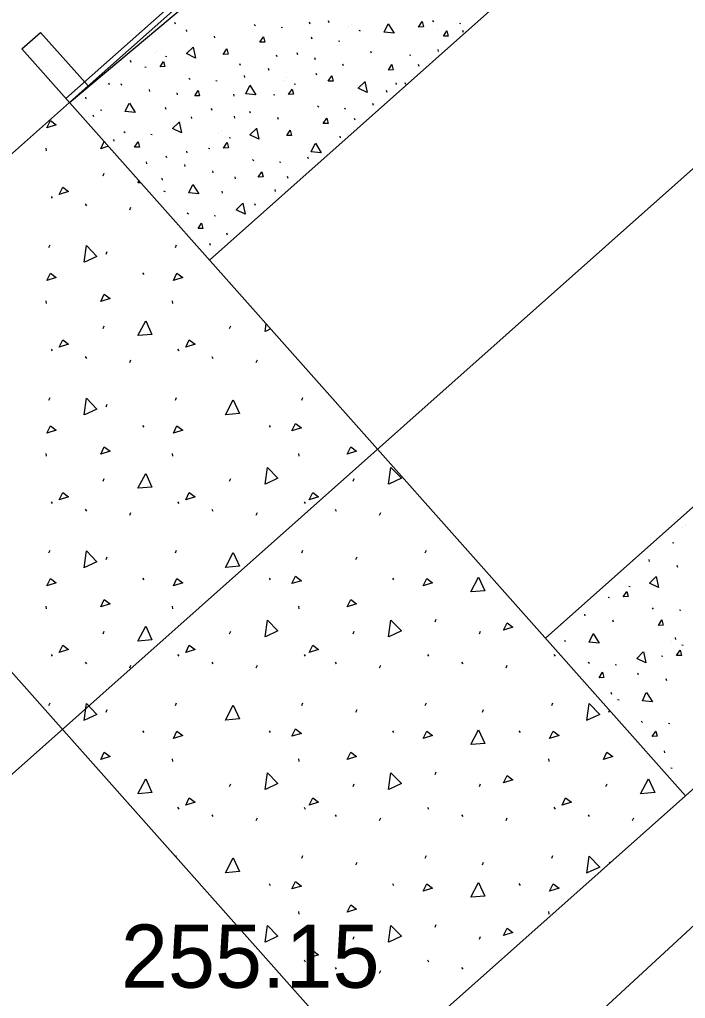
# Model space of a CAD drawing. Extents: x 49683 to 58852, y 49525 to 54803.
# Drawn here: x 53921.76 to 53953.36, y 51836.08 to 51882.52 of the extents above; entities that cross this region are included whole.
import ezdxf

# ---------------------------------------------------------------- set-up
doc = ezdxf.new("R2010")
doc.units = 0
for name, color, linetype in [('Level 11', 7, 'Continuous'), ('Level 15', 7, 'Continuous'), ('Level 19', 7, 'Continuous'), ('Level 20', 7, 'Continuous'), ('Level 27', 7, 'Continuous'), ('Level 32', 7, 'Continuous'), ('Level 8', 7, 'Continuous')]:
    doc.layers.add(name, color=color, linetype=linetype)

msp = doc.modelspace()

# ---------------------------------------------------------------- linework, layer by layer
at = {"layer": 'Level 11'}
msp.add_line((53944.235, 51830.768), (54450.301, 52297.6), dxfattribs=at)
at = {"layer": 'Level 15'}
for p, q in [((53909.18, 51865.296), (53924.129, 51878.584)), ((53924.129, 51878.584), (53953.361, 51845.698)), ((53923.006, 51876.413), (53923.02, 51876.288)), ((53925.731, 51875.108), (53925.786, 51875.233)), ((53923.263, 51874.123), (53923.318, 51874.04)), ((53924.882, 51873.77), (53924.937, 51873.687)), ((53926.993, 51873.499), (53927.049, 51873.623)), ((53923.158, 51871.709), (53923.213, 51871.834)), ((53925.869, 51871.39), (53925.925, 51871.514)), ((53929.158, 51871.709), (53929.213, 51871.834)), ((53927.604, 51870.502), (53927.659, 51870.418)), ((53923.006, 51869.171), (53923.02, 51869.046)), ((53929.006, 51869.171), (53929.02, 51869.046)), ((53925.731, 51867.865), (53925.786, 51867.99)), ((53931.731, 51867.865), (53931.786, 51867.99)), ((53923.263, 51866.881), (53923.318, 51866.797)), ((53929.263, 51866.881), (53929.318, 51866.797)), ((53924.882, 51866.527), (53924.937, 51866.444)), ((53926.993, 51866.256), (53927.049, 51866.381)), ((53930.882, 51866.527), (53930.937, 51866.444)), ((53932.993, 51866.256), (53933.049, 51866.381)), ((53938.412, 51832.41), (53909.18, 51865.296)), ((53923.158, 51864.466), (53923.213, 51864.591)), ((53929.158, 51864.466), (53929.213, 51864.591)), ((53935.158, 51864.466), (53935.213, 51864.591)), ((53925.869, 51864.147), (53925.925, 51864.272)), ((53927.604, 51863.259), (53927.659, 51863.176)), ((53933.604, 51863.259), (53933.659, 51863.176)), ((53923.006, 51861.928), (53923.02, 51861.803)), ((53929.006, 51861.928), (53929.02, 51861.803)), ((53935.006, 51861.928), (53935.02, 51861.803)), ((53925.731, 51860.623), (53925.786, 51860.748)), ((53931.731, 51860.623), (53931.786, 51860.748)), ((53937.588, 51860.623), (53937.643, 51860.748)), ((53923.263, 51859.638), (53923.318, 51859.555)), ((53929.263, 51859.638), (53929.318, 51859.555)), ((53935.263, 51859.638), (53935.318, 51859.555)), ((53924.882, 51859.285), (53924.937, 51859.202)), ((53926.993, 51859.013), (53927.049, 51859.138)), ((53930.882, 51859.285), (53930.937, 51859.202)), ((53932.993, 51859.013), (53933.049, 51859.138)), ((53936.739, 51859.285), (53936.795, 51859.202)), ((53938.85, 51859.013), (53938.906, 51859.138)), ((53923.158, 51857.223), (53923.213, 51857.348)), ((53929.158, 51857.223), (53929.213, 51857.348)), ((53935.158, 51857.223), (53935.213, 51857.348)), ((53941.015, 51857.223), (53941.07, 51857.348)), ((53925.869, 51856.904), (53925.925, 51857.029)), ((53937.726, 51856.904), (53937.782, 51857.029)), ((53927.604, 51856.016), (53927.659, 51855.933)), ((53933.604, 51856.016), (53933.659, 51855.933)), ((53939.461, 51856.016), (53939.516, 51855.933)), ((53923.006, 51854.685), (53923.02, 51854.56)), ((53929.006, 51854.685), (53929.02, 51854.56)), ((53935.006, 51854.685), (53935.02, 51854.56)), ((53941.479, 51853.949), (53941.534, 51854.074)), ((53925.731, 51853.38), (53925.786, 51853.505)), ((53931.731, 51853.38), (53931.786, 51853.505)), ((53937.588, 51853.38), (53937.643, 51853.505)), ((53943.588, 51853.38), (53943.643, 51853.505)), ((53923.263, 51852.395), (53923.318, 51852.312)), ((53924.882, 51852.042), (53924.937, 51851.959)), ((53929.263, 51852.395), (53929.318, 51852.312)), ((53930.882, 51852.042), (53930.937, 51851.959)), ((53935.263, 51852.395), (53935.318, 51852.312)), ((53936.739, 51852.042), (53936.795, 51851.959)), ((53941.12, 51852.395), (53941.176, 51852.312)), ((53942.739, 51852.042), (53942.795, 51851.959)), ((53947.12, 51852.395), (53947.176, 51852.312)), ((53926.993, 51851.771), (53927.049, 51851.895)), ((53932.993, 51851.771), (53933.049, 51851.895)), ((53938.85, 51851.771), (53938.906, 51851.895)), ((53944.85, 51851.771), (53944.906, 51851.895)), ((53923.158, 51849.981), (53923.213, 51850.106)), ((53929.158, 51849.981), (53929.213, 51850.106)), ((53935.158, 51849.981), (53935.213, 51850.106)), ((53941.015, 51849.981), (53941.07, 51850.106)), ((53947.015, 51849.981), (53947.07, 51850.106)), ((53925.869, 51849.662), (53925.925, 51849.787)), ((53937.726, 51849.662), (53937.782, 51849.787)), ((53943.726, 51849.662), (53943.782, 51849.787)), ((53949.726, 51849.662), (53949.763, 51849.745)), ((53927.604, 51848.774), (53927.659, 51848.691)), ((53933.604, 51848.774), (53933.659, 51848.691)), ((53939.461, 51848.774), (53939.516, 51848.691)), ((53945.461, 51848.774), (53945.516, 51848.691)), ((53929.006, 51847.443), (53929.02, 51847.318)), ((53935.006, 51847.443), (53935.02, 51847.318)), ((53946.864, 51847.443), (53946.878, 51847.318)), ((53941.479, 51846.706), (53941.534, 51846.831)), ((53931.731, 51846.137), (53931.786, 51846.262)), ((53937.588, 51846.137), (53937.643, 51846.262)), ((53943.588, 51846.137), (53943.643, 51846.262)), ((53949.588, 51846.137), (53949.643, 51846.262)), ((53953.361, 51845.698), (53938.412, 51832.41)), ((53929.263, 51845.153), (53929.318, 51845.069)), ((53935.263, 51845.153), (53935.318, 51845.069)), ((53941.12, 51845.153), (53941.176, 51845.069)), ((53947.12, 51845.153), (53947.176, 51845.069)), ((53930.882, 51844.8), (53930.937, 51844.716)), ((53932.993, 51844.528), (53933.049, 51844.653)), ((53936.739, 51844.8), (53936.795, 51844.716)), ((53938.85, 51844.528), (53938.906, 51844.653)), ((53942.739, 51844.8), (53942.795, 51844.716)), ((53944.85, 51844.528), (53944.906, 51844.653)), ((53948.739, 51844.8), (53948.795, 51844.716)), ((53950.85, 51844.528), (53950.906, 51844.653)), ((53929.182, 51842.794), (53929.213, 51842.863)), ((53935.158, 51842.738), (53935.213, 51842.863)), ((53941.015, 51842.738), (53941.07, 51842.863)), ((53947.015, 51842.738), (53947.07, 51842.863)), ((53937.726, 51842.419), (53937.782, 51842.544)), ((53943.726, 51842.419), (53943.782, 51842.544)), ((53949.762, 51842.499), (53949.782, 51842.544)), ((53933.604, 51841.531), (53933.659, 51841.448)), ((53939.461, 51841.531), (53939.516, 51841.448)), ((53945.461, 51841.531), (53945.516, 51841.448)), ((53935.006, 51840.2), (53935.02, 51840.075)), ((53946.864, 51840.2), (53946.878, 51840.075)), ((53941.479, 51839.464), (53941.534, 51839.589)), ((53937.588, 51838.895), (53937.643, 51839.02)), ((53943.588, 51838.895), (53943.643, 51839.02)), ((53935.263, 51837.91), (53935.318, 51837.827)), ((53941.12, 51837.91), (53941.176, 51837.827)), ((53936.739, 51837.557), (53936.795, 51837.474)), ((53938.85, 51837.285), (53938.906, 51837.41)), ((53942.739, 51837.557), (53942.795, 51837.474))]:
    msp.add_line(p, q, dxfattribs=at)
for points in [[(53923.061, 51877.384), (53923.227, 51877.73), (53923.505, 51877.522), (53923.061, 51877.384)], [(53925.614, 51876.392), (53925.776, 51876.73)], [(53925.976, 51876.505), (53925.614, 51876.392)], [(53927.379, 51874.766), (53927.432, 51874.867)], [(53927.513, 51874.776), (53927.393, 51874.766)], [(53923.649, 51874.22), (53923.816, 51874.567), (53924.093, 51874.359), (53923.649, 51874.22)], [(53924.829, 51871.002), (53924.939, 51871.795), (53925.436, 51871.282), (53924.842, 51871.007)], [(53923.061, 51870.141), (53923.227, 51870.488), (53923.505, 51870.28), (53923.061, 51870.141)], [(53929.061, 51870.141), (53929.227, 51870.488), (53929.505, 51870.28), (53929.061, 51870.141)], [(53925.614, 51869.149), (53925.781, 51869.496), (53926.058, 51869.288), (53925.614, 51869.149)], [(53927.379, 51867.523), (53927.754, 51868.231), (53928.045, 51867.579), (53927.393, 51867.523)], [(53933.419, 51867.722), (53933.468, 51868.077)], [(53933.678, 51867.841), (53933.432, 51867.727)], [(53923.649, 51866.977), (53923.816, 51867.324), (53924.093, 51867.116), (53923.649, 51866.977)], [(53929.649, 51866.977), (53929.816, 51867.324), (53930.093, 51867.116), (53929.649, 51866.977)], [(53924.829, 51863.759), (53924.939, 51864.552), (53925.436, 51864.039), (53924.842, 51863.764)], [(53931.529, 51863.772), (53931.904, 51864.48), (53932.195, 51863.828), (53931.543, 51863.772)], [(53923.061, 51862.898), (53923.227, 51863.245), (53923.505, 51863.037), (53923.061, 51862.898)], [(53929.061, 51862.898), (53929.227, 51863.245), (53929.505, 51863.037), (53929.061, 51862.898)], [(53934.691, 51863.004), (53934.857, 51863.351), (53935.135, 51863.143), (53934.691, 51863.004)], [(53925.614, 51861.907), (53925.781, 51862.253), (53926.058, 51862.045), (53925.614, 51861.907)], [(53937.313, 51861.906), (53937.479, 51862.253), (53937.757, 51862.045), (53937.313, 51861.906)], [(53933.419, 51860.479), (53933.529, 51861.272), (53934.026, 51860.759), (53933.432, 51860.484)], [(53939.276, 51860.479), (53939.386, 51861.272), (53939.883, 51860.759), (53939.289, 51860.484)], [(53927.379, 51860.281), (53927.754, 51860.988), (53928.045, 51860.336), (53927.393, 51860.281)], [(53923.649, 51859.735), (53923.816, 51860.082), (53924.093, 51859.873), (53923.649, 51859.735)], [(53929.649, 51859.735), (53929.816, 51860.082), (53930.093, 51859.873), (53929.649, 51859.735)], [(53935.506, 51859.735), (53935.673, 51860.082), (53935.95, 51859.873), (53935.506, 51859.735)], [(53924.829, 51856.517), (53924.939, 51857.31), (53925.436, 51856.797), (53924.842, 51856.521)], [(53931.529, 51856.53), (53931.904, 51857.237), (53932.195, 51856.585), (53931.543, 51856.53)], [(53923.061, 51855.656), (53923.227, 51856.003), (53923.505, 51855.794), (53923.061, 51855.656)], [(53929.061, 51855.656), (53929.227, 51856.003), (53929.505, 51855.794), (53929.061, 51855.656)], [(53934.691, 51855.762), (53934.857, 51856.108), (53935.135, 51855.9), (53934.691, 51855.762)], [(53940.918, 51855.656), (53941.084, 51856.003), (53941.362, 51855.794), (53940.918, 51855.656)], [(53943.175, 51855.366), (53943.549, 51856.073), (53943.841, 51855.421), (53943.189, 51855.366)], [(53925.614, 51854.664), (53925.781, 51855.011), (53926.058, 51854.803), (53925.614, 51854.664)], [(53937.313, 51854.664), (53937.479, 51855.011), (53937.757, 51854.803), (53937.313, 51854.664)], [(53933.419, 51853.237), (53933.529, 51854.03), (53934.026, 51853.516), (53933.432, 51853.241)], [(53939.276, 51853.237), (53939.386, 51854.03), (53939.883, 51853.516), (53939.289, 51853.241)], [(53944.731, 51853.55), (53944.897, 51853.897), (53945.175, 51853.689), (53944.731, 51853.55)], [(53927.379, 51853.038), (53927.754, 51853.746), (53928.045, 51853.094), (53927.393, 51853.038)], [(53923.649, 51852.492), (53923.816, 51852.839), (53924.093, 51852.631), (53923.649, 51852.492)], [(53929.649, 51852.492), (53929.816, 51852.839), (53930.093, 51852.631), (53929.649, 51852.492)], [(53935.506, 51852.492), (53935.673, 51852.839), (53935.95, 51852.631), (53935.506, 51852.492)], [(53924.829, 51849.274), (53924.939, 51850.067), (53925.436, 51849.554), (53924.842, 51849.279)], [(53931.529, 51849.287), (53931.904, 51849.995), (53932.195, 51849.343), (53931.543, 51849.287)], [(53948.686, 51849.274), (53948.796, 51850.067), (53949.293, 51849.554), (53948.699, 51849.279)], [(53929.061, 51848.413), (53929.227, 51848.76), (53929.505, 51848.552), (53929.061, 51848.413)], [(53934.691, 51848.519), (53934.857, 51848.866), (53935.135, 51848.658), (53934.691, 51848.519)], [(53940.918, 51848.413), (53941.084, 51848.76), (53941.362, 51848.552), (53940.918, 51848.413)], [(53943.175, 51848.123), (53943.549, 51848.831), (53943.841, 51848.179), (53943.189, 51848.123)], [(53946.918, 51848.413), (53947.084, 51848.76), (53947.362, 51848.552), (53946.918, 51848.413)], [(53925.614, 51847.421), (53925.781, 51847.768), (53926.058, 51847.56), (53925.614, 51847.421)], [(53937.313, 51847.421), (53937.479, 51847.768), (53937.757, 51847.56), (53937.313, 51847.421)], [(53949.471, 51847.421), (53949.638, 51847.768), (53949.915, 51847.56), (53949.471, 51847.421)], [(53927.379, 51845.796), (53927.754, 51846.503), (53928.045, 51845.851), (53927.393, 51845.796)], [(53933.419, 51845.994), (53933.529, 51846.787), (53934.026, 51846.274), (53933.432, 51845.999)], [(53939.276, 51845.994), (53939.386, 51846.787), (53939.883, 51846.274), (53939.289, 51845.999)], [(53944.731, 51846.308), (53944.897, 51846.654), (53945.175, 51846.446), (53944.731, 51846.308)], [(53951.236, 51845.796), (53951.611, 51846.503), (53951.902, 51845.851), (53951.25, 51845.796)], [(53929.649, 51845.249), (53929.816, 51845.596), (53930.093, 51845.388), (53929.649, 51845.249)], [(53935.506, 51845.249), (53935.673, 51845.596), (53935.95, 51845.388), (53935.506, 51845.249)], [(53947.506, 51845.249), (53947.673, 51845.596), (53947.95, 51845.388), (53947.506, 51845.249)], [(53931.529, 51842.045), (53931.904, 51842.752), (53932.195, 51842.1), (53931.543, 51842.045)], [(53948.686, 51842.031), (53948.796, 51842.824), (53949.293, 51842.311), (53948.699, 51842.036)], [(53934.691, 51841.276), (53934.857, 51841.623), (53935.135, 51841.415), (53934.691, 51841.276)], [(53940.918, 51841.17), (53941.084, 51841.517), (53941.362, 51841.309), (53940.918, 51841.17)], [(53943.175, 51840.881), (53943.549, 51841.588), (53943.841, 51840.936), (53943.189, 51840.881)], [(53946.918, 51841.17), (53947.084, 51841.517), (53947.362, 51841.309), (53946.918, 51841.17)], [(53937.313, 51840.179), (53937.479, 51840.525), (53937.757, 51840.317), (53937.313, 51840.179)], [(53933.419, 51838.751), (53933.529, 51839.544), (53934.026, 51839.031), (53933.432, 51838.756)], [(53939.276, 51838.751), (53939.386, 51839.544), (53939.883, 51839.031), (53939.289, 51838.756)], [(53944.731, 51839.065), (53944.897, 51839.412), (53945.175, 51839.204), (53944.731, 51839.065)], [(53935.506, 51838.007), (53935.673, 51838.354), (53935.95, 51838.146), (53935.506, 51838.007)]]:
    msp.add_lwpolyline(points, dxfattribs=at)
at = {"layer": 'Level 19'}
msp.add_line((52714.154, 50773.623), (54181.768, 52078.16), dxfattribs=at)
at = {"layer": 'Level 20'}
for p, q in [((53930.772, 51871.11), (54173.795, 52087.129)), ((53946.717, 51853.172), (54189.74, 52069.191))]:
    msp.add_line(p, q, dxfattribs=at)
at = {"layer": 'Level 27'}
for p, q in [((53923.963, 51878.77), (53966.012, 51916.147)), ((53924.129, 51878.584), (53966.178, 51915.961)), ((53921.87, 51881.125), (53922.754, 51881.91)), ((53922.754, 51881.91), (53925.012, 51879.369)), ((53924.129, 51878.584), (53921.87, 51881.125)), ((53925.012, 51879.369), (53924.129, 51878.584))]:
    msp.add_line(p, q, dxfattribs=at)
at = {"layer": 'Level 8'}
for p, q in [((53924.129, 51878.584), (53935.625, 51888.219)), ((53929.124, 51882.401), (53929.148, 51882.313)), ((53932.952, 51882.219), (53932.891, 51882.277)), ((53934.237, 51882.127), (53934.174, 51882.147)), ((53935.507, 51882.405), (53935.531, 51882.317)), ((53936.412, 51882.472), (53936.436, 51882.384)), ((53937.385, 51882.191), (53937.385, 51882.191)), ((53937.513, 51882.296), (53937.513, 51882.296)), ((53941.426, 51882.405), (53941.365, 51882.463)), ((53942.711, 51882.313), (53942.648, 51882.333)), ((53929.664, 51882.031), (53929.689, 51881.943)), ((53930.996, 51881.737), (53931.02, 51881.649)), ((53935.602, 51881.694), (53935.627, 51881.606)), ((53937.95, 51881.974), (53937.886, 51881.993)), ((53941.578, 51882.034), (53941.578, 51882.034)), ((53942.786, 51882.015), (53942.811, 51881.927)), ((53936.967, 51881.47), (53936.903, 51881.49)), ((53928.195, 51880.965), (53928.195, 51880.965)), ((53928.324, 51881.071), (53928.324, 51881.071)), ((53928.76, 51880.749), (53928.696, 51880.768)), ((53933.948, 51880.848), (53933.973, 51880.76)), ((53934.923, 51880.949), (53934.947, 51880.861)), ((53938.423, 51881.022), (53938.447, 51880.934)), ((53940.338, 51880.812), (53940.274, 51880.831)), ((53941.607, 51881.089), (53941.631, 51881.001)), ((53927.019, 51880.586), (53927.044, 51880.498)), ((53932.204, 51880.436), (53932.228, 51880.348)), ((53935.765, 51880.716), (53935.789, 51880.628)), ((53937.096, 51880.422), (53937.121, 51880.334)), ((53940.682, 51880.394), (53940.706, 51880.306)), ((53927.777, 51880.245), (53927.713, 51880.264)), ((53932.417, 51879.864), (53932.441, 51879.776)), ((53933.563, 51880.209), (53933.588, 51880.121)), ((53935.829, 51879.977), (53935.853, 51879.889)), ((53925.988, 51879.523), (53926.012, 51879.435)), ((53926.575, 51879.491), (53926.599, 51879.403)), ((53929.862, 51879.678), (53929.802, 51879.736)), ((53931.148, 51879.587), (53931.084, 51879.606)), ((53934.295, 51879.65), (53934.295, 51879.65)), ((53934.424, 51879.756), (53934.424, 51879.756)), ((53934.86, 51879.433), (53934.797, 51879.453)), ((53939.614, 51879.519), (53939.638, 51879.431)), ((53940.049, 51879.532), (53940.073, 51879.445)), ((53927.907, 51879.197), (53927.931, 51879.109)), ((53929.225, 51879.042), (53929.25, 51878.954)), ((53931.912, 51878.972), (53931.936, 51878.884)), ((53933.877, 51878.929), (53933.813, 51878.949)), ((53939.16, 51879.163), (53939.185, 51879.075)), ((53924.887, 51878.842), (53924.911, 51878.755)), ((53935.962, 51878.363), (53935.902, 51878.421)), ((53938.517, 51878.549), (53938.541, 51878.461)), ((53925.243, 51878), (53925.267, 51877.912)), ((53925.671, 51878.208), (53925.607, 51878.227)), ((53928.675, 51878.362), (53928.699, 51878.274)), ((53930.859, 51878.307), (53930.883, 51878.219)), ((53932.675, 51878.175), (53932.699, 51878.087)), ((53937.248, 51878.271), (53937.184, 51878.291)), ((53929.905, 51877.908), (53929.929, 51877.82)), ((53931.944, 51877.935), (53931.969, 51877.847)), ((53934.007, 51877.881), (53934.031, 51877.793)), ((53937.642, 51877.843), (53937.667, 51877.755)), ((53926.773, 51877.137), (53926.713, 51877.196)), ((53928.059, 51877.046), (53927.995, 51877.065)), ((53931.206, 51877.109), (53931.206, 51877.109)), ((53931.335, 51877.215), (53931.335, 51877.215)), ((53926.214, 51876.833), (53926.238, 51876.745)), ((53931.771, 51876.892), (53931.707, 51876.912)), ((53936.959, 51876.992), (53936.983, 51876.904)), ((53929.678, 51876.282), (53929.702, 51876.195)), ((53930.788, 51876.389), (53930.724, 51876.408)), ((53927.77, 51875.766), (53927.794, 51875.678)), ((53928.707, 51876.056), (53928.731, 51875.968)), ((53932.873, 51875.822), (53932.813, 51875.88)), ((53934.159, 51875.73), (53934.095, 51875.75)), ((53935.428, 51876.008), (53935.452, 51875.92)), ((53929.586, 51875.634), (53929.61, 51875.547)), ((53930.917, 51875.34), (53930.942, 51875.252)), ((53928.513, 51874.986), (53928.537, 51874.898)), ((53931.977, 51875.057), (53932.001, 51874.969)), ((53934.47, 51875.089), (53934.494, 51875.001)), ((53928.682, 51874.352), (53928.618, 51874.371)), ((53931.362, 51874.376), (53931.386, 51874.288)), ((53933.87, 51874.451), (53933.894, 51874.363)), ((53932.916, 51873.793), (53932.94, 51873.705)), ((53929.783, 51873.281), (53929.723, 51873.339)), ((53931.069, 51873.19), (53931.005, 51873.209)), ((53931.589, 51872.399), (53931.613, 51872.311)), ((53930.78, 51871.91), (53930.805, 51871.822)), ((53953.344, 51858.51), (53953.344, 51858.51)), ((53953.217, 51858.402), (53953.217, 51858.402)), ((53952.81, 51857.676), (53952.746, 51857.694)), ((53951.619, 51856.903), (53951.645, 51856.816)), ((53952.955, 51856.629), (53952.981, 51856.542)), ((53950.166, 51855.815), (53950.166, 51855.815)), ((53950.293, 51855.923), (53950.293, 51855.923)), ((53950.735, 51855.607), (53950.67, 51855.626)), ((53953.361, 51845.698), (53964.572, 51855.663)), ((53949.759, 51855.089), (53949.695, 51855.107)), ((53948.568, 51854.316), (53948.594, 51854.229)), ((53951.852, 51854.553), (53951.791, 51854.611)), ((53953.139, 51854.481), (53953.075, 51854.5)), ((53949.904, 51854.042), (53949.93, 51853.955)), ((53947.684, 51853.02), (53947.62, 51853.039)), ((53952.691, 51853.028), (53952.691, 51853.028)), ((53952.818, 51853.136), (53952.818, 51853.136)), ((53952.87, 51853.198), (53952.895, 51853.11)), ((53953.26, 51852.82), (53953.196, 51852.839)), ((53948.802, 51851.966), (53948.741, 51852.024)), ((53952.284, 51852.302), (53952.22, 51852.32)), ((53950.089, 51851.894), (53950.025, 51851.913)), ((53951.094, 51851.53), (53951.119, 51851.442)), ((53952.43, 51851.256), (53952.455, 51851.168)), ((53949.819, 51850.611), (53949.845, 51850.523)), ((53950.209, 51850.233), (53950.145, 51850.252)), ((53951.327, 51849.18), (53951.266, 51849.237)), ((53952.614, 51849.107), (53952.55, 51849.126)), ((53952.344, 51847.824), (53952.37, 51847.736)), ((53952.734, 51846.993), (53952.67, 51847.011))]:
    msp.add_line(p, q, dxfattribs=at)
for points in [[(53939.256, 51882.322), (53939.535, 51881.867), (53939.062, 51881.921), (53939.251, 51882.314)], [(53940.871, 51882.418), (53940.932, 51882.169), (53940.701, 51882.159), (53940.871, 51882.418)], [(53933.335, 51881.696), (53933.396, 51881.447), (53933.165, 51881.437), (53933.335, 51881.696)], [(53942.044, 51881.984), (53942.105, 51881.735), (53941.874, 51881.725), (53942.044, 51881.984)], [(53930.003, 51881.215), (53930.109, 51880.692), (53929.683, 51880.905), (53929.995, 51881.209)], [(53931.6, 51881.125), (53931.661, 51880.876), (53931.43, 51880.866), (53931.6, 51881.125)], [(53928.602, 51880.535), (53928.664, 51880.286), (53928.432, 51880.276), (53928.602, 51880.535)], [(53939.435, 51880.381), (53939.496, 51880.132), (53939.265, 51880.121), (53939.435, 51880.381)], [(53936.58, 51879.85), (53936.641, 51879.601), (53936.41, 51879.591), (53936.58, 51879.85)], [(53932.692, 51879.402), (53932.971, 51878.948), (53932.498, 51879.001), (53932.687, 51879.394)], [(53938.15, 51879.574), (53938.257, 51879.051), (53937.83, 51879.264), (53938.143, 51879.568)], [(53930.245, 51879.155), (53930.306, 51878.906), (53930.075, 51878.896), (53930.245, 51879.155)], [(53934.703, 51879.22), (53934.764, 51878.971), (53934.533, 51878.96), (53934.703, 51879.22)], [(53926.977, 51878.556), (53927.256, 51878.101), (53926.783, 51878.154), (53926.972, 51878.548)], [(53929.344, 51877.66), (53929.451, 51877.137), (53929.025, 51877.349), (53929.337, 51877.654)], [(53936.345, 51877.84), (53936.407, 51877.591), (53936.175, 51877.581), (53936.345, 51877.84)], [(53933.013, 51877.359), (53933.12, 51876.836), (53932.694, 51877.048), (53933.006, 51877.353)], [(53934.61, 51877.269), (53934.672, 51877.02), (53934.441, 51877.01), (53934.61, 51877.269)], [(53927.391, 51876.717), (53927.452, 51876.468), (53927.221, 51876.457), (53927.391, 51876.717)], [(53931.613, 51876.679), (53931.674, 51876.43), (53931.443, 51876.419), (53931.613, 51876.679)], [(53935.8, 51876.648), (53936.079, 51876.193), (53935.606, 51876.247), (53935.795, 51876.64)], [(53933.256, 51875.299), (53933.317, 51875.05), (53933.086, 51875.04), (53933.256, 51875.299)], [(53929.987, 51874.699), (53930.267, 51874.244), (53929.794, 51874.298), (53929.983, 51874.691)], [(53932.355, 51873.804), (53932.462, 51873.281), (53932.036, 51873.493), (53932.348, 51873.798)], [(53930.402, 51872.861), (53930.463, 51872.612), (53930.232, 51872.601), (53930.402, 51872.861)], [(53951.97, 51856.092), (53952.084, 51855.571), (53951.655, 51855.777), (53951.963, 51856.086)], [(53950.58, 51855.391), (53950.645, 51855.143), (53950.414, 51855.129), (53950.58, 51855.391)], [(53952.243, 51854.037), (53952.308, 51853.788), (53952.077, 51853.775), (53952.243, 51854.037)], [(53948.984, 51853.388), (53949.27, 51852.937), (53948.796, 51852.984), (53948.98, 51853.38)], [(53951.365, 51852.528), (53951.479, 51852.006), (53951.05, 51852.212), (53951.358, 51852.522)], [(53953.105, 51852.604), (53953.17, 51852.356), (53952.939, 51852.343), (53953.105, 51852.604)], [(53949.426, 51851.555), (53949.491, 51851.307), (53949.26, 51851.293), (53949.426, 51851.555)], [(53951.509, 51850.601), (53951.795, 51850.15), (53951.321, 51850.197), (53951.505, 51850.593)], [(53951.951, 51848.768), (53952.016, 51848.52), (53951.785, 51848.506), (53951.951, 51848.768)]]:
    msp.add_lwpolyline(points, dxfattribs=at)

# ---------------------------------------------------------------- texts
at = {"layer": 'Level 32'}
msp.add_text('255.15', height=3, dxfattribs=at).set_placement((53926.575, 51836.589))

doc.saveas('drawing.dxf')
